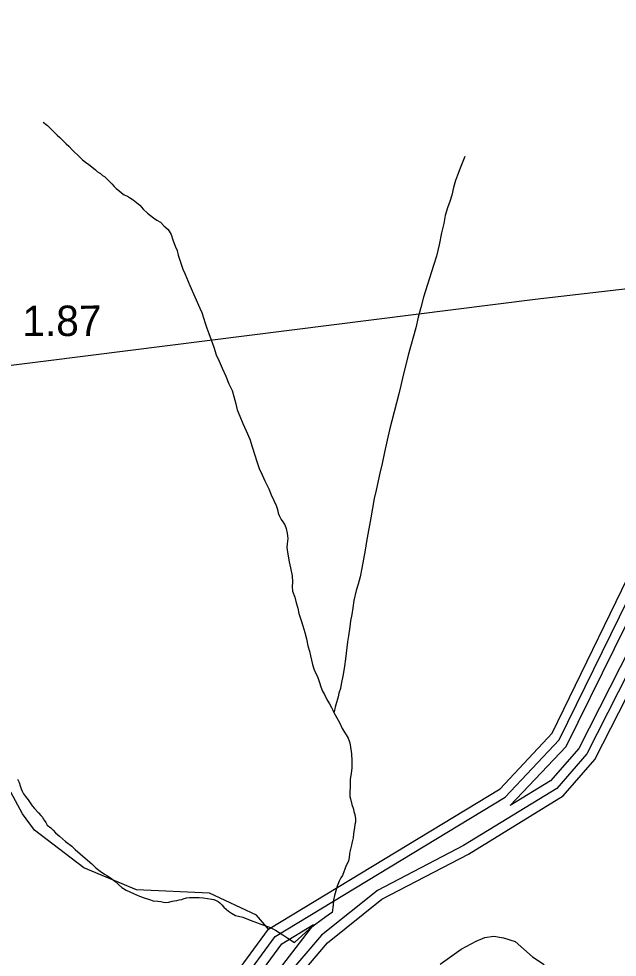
# Model space of a CAD drawing. Extents: x 2206922 to 2357709, y 510027 to 673830.
# Drawn here: x 2311653 to 2314114, y 568078 to 571935 of the extents above; entities that cross this region are included whole.
import ezdxf

# ---------------------------------------------------------------- set-up
doc = ezdxf.new("R2010")
doc.units = 0
for name, color, linetype in [('Exist Hydrographic Buffer Line', 7, 'Continuous'), ('Exist Hydrographic Creek Single Shore', 7, 'Continuous'), ('Exist Hydrographic Misc Water Feature', 7, 'Continuous'), ('Exist Hydrographic River Shore', 7, 'Continuous'), ('Exist Road Non-System Type 51', 7, 'Continuous'), ('Exist Road Primary NC Attributed', 7, 'Continuous'), ('Exist Road Primary NC Mileage Hundredths English Label', 7, 'Continuous')]:
    doc.layers.add(name, color=color, linetype=linetype)

msp = doc.modelspace()

# ---------------------------------------------------------------- linework, layer by layer
at = {"layer": 'Exist Hydrographic Buffer Line'}
for points in [[(2312695.1, 565768.4), (2312617, 566079), (2312591.5, 566122.7), (2312496.2, 566493.4), (2312427.3, 566704.2), (2312376.4, 566857.9), (2312350.2, 567058.8), (2312347.3, 567325.5), (2312361.3, 567369.1), (2312408.4, 567594.5), (2312568.4, 567973.8), (2312707.8, 568163.1), (2313653.1, 568735.6), (2313875.6, 568971), (2314265.4, 569767.5), (2314346.8, 569968.8), (2314786.2, 570864.7), (2314875.8, 571070.7), (2315053, 571352.6), (2315289, 571651.5), (2315568.1, 571963.9)], [(2313673.8, 568701.3), (2313904.7, 568943.6), (2314301.3, 569750), (2314383.3, 569952.5), (2314822.1, 570847.1), (2314911.3, 571052), (2315085.8, 571329.5), (2315319.6, 571625.8), (2315069, 571133.4), (2314743.6, 570553.2), (2314504.5, 570057.7), (2314326.1, 569706.6), (2314210.8, 569437.1), (2313955.6, 568935.8), (2313839.1, 568802.7), (2313673.8, 568701.3)], [(2315360.6, 571594.1), (2315104.3, 571114.2), (2314778.2, 570533.6), (2314540.6, 570039.9), (2314361.6, 569688.5), (2314247.1, 569420.2), (2313988.8, 568913.2), (2313865.3, 568771.8), (2313482.5, 568536.9), (2313127.8, 568352.5), (2312898.3, 568168.5), (2312735.7, 567979.9), (2312560.6, 567671.3), (2312517.5, 567346.5), (2312502.3, 567137.2), (2312538.8, 566880.6), (2312607.7, 566677.6), (2312616.4, 566558.5), (2312696.1, 566356.4), (2312738.8, 566240.6), (2312778.8, 566183.5), (2312917, 565884.4), (2312969, 565606.7)], [(2312497.4, 567702.7), (2312603.2, 567953.9), (2312735.3, 568133), (2312865.5, 568211.9), (2312705.6, 568005.9), (2312497.4, 567702.7)]]:
    msp.add_lwpolyline(points, dxfattribs=at)
at = {"layer": 'Exist Hydrographic Creek Single Shore'}
msp.add_lwpolyline([(2312680.3, 568193.2), (2312630.3, 568250.2), (2312437.3, 568340.9), (2312137.4, 568355.1), (2311920.2, 568444.8), (2311718.2, 568600.7), (2311668.2, 568667.6), (2311141.2, 569643.8)], dxfattribs=at)
at = {"layer": 'Exist Hydrographic Misc Water Feature'}
for points in [[(2311753.3, 571509.6), (2311771.5, 571495.9), (2311779.5, 571487.8), (2311811.5, 571456.2), (2311822, 571446.6), (2311830, 571438.5), (2311838, 571430.4), (2311848.2, 571420.7), (2311858.5, 571410.6), (2311874.5, 571394.9), (2311902.6, 571367.1), (2311914.7, 571355.5), (2311927.2, 571345.6), (2311940.7, 571335.8), (2311953.2, 571325.9), (2311969, 571314.1), (2311977, 571306), (2311989.3, 571298.1), (2311997.3, 571290.4), (2312005.7, 571286.3), (2312011.5, 571280.5), (2312017.8, 571274.7), (2312027.9, 571264.7), (2312035.9, 571256.6), (2312045.9, 571245), (2312053.9, 571236.9), (2312064.2, 571229.2), (2312076, 571219.3), (2312086.3, 571211.3), (2312100.2, 571205.6), (2312112.3, 571197.6), (2312124.2, 571189.8), (2312136.7, 571179.8), (2312150.9, 571167.9), (2312165.2, 571152), (2312182.9, 571136.3), (2312195.4, 571126.3), (2312207.3, 571116.4), (2312221.4, 571107), (2312235.4, 571098.9), (2312249.3, 571083.3), (2312267.8, 571069.2), (2312280.1, 571047.5), (2312286, 571025.5), (2312296.7, 570999.6), (2312304.7, 570981.7), (2312309, 570963.7), (2312327.4, 570906.2), (2312335.4, 570888.3), (2312356.6, 570838.5), (2312397.2, 570744.8), (2312405.6, 570726.9), (2312413.4, 570705.1), (2312419.5, 570683.1), (2312426.1, 570663.4), (2312434.3, 570641.5), (2312444.3, 570615.6), (2312454.8, 570585.7), (2312465.2, 570553.7), (2312477.3, 570527.9), (2312489.8, 570498.1), (2312504.2, 570466.3), (2312516.7, 570434.4), (2312530.8, 570406.8), (2312537, 570382.7), (2312545.2, 570352.7), (2312551.6, 570327), (2312561.6, 570301.2), (2312574.1, 570270.9), (2312588.7, 570241.1), (2312603, 570207.3), (2312613.1, 570175.4), (2312623.5, 570141.8), (2312631.5, 570115.8), (2312641.8, 570085.9), (2312654.1, 570060.1), (2312664.5, 570036.2), (2312681.2, 570002.6), (2312691.2, 569978.3), (2312701.7, 569954.5), (2312711.9, 569934.6), (2312715.8, 569922.7), (2312718.1, 569913), (2312720.3, 569903), (2312724, 569893.1), (2312732, 569876.9), (2312738.6, 569867), (2312746.8, 569855.2), (2312752.5, 569839.3), (2312756.8, 569821.2), (2312759.1, 569799.4), (2312757.2, 569777.4), (2312755.8, 569761.4), (2312757.8, 569743.2), (2312764.4, 569703.3), (2312770.8, 569677.6), (2312776.9, 569645.5), (2312779, 569619.6), (2312777.1, 569601.6), (2312779.4, 569581.8)], [(2313487.6, 571368.1), (2313468.1, 571320), (2313456.9, 571292.1), (2313449.3, 571269.7), (2313441.1, 571241.7), (2313433.3, 571209.7), (2313425.5, 571183.7), (2313416.1, 571157.5), (2313406.6, 571125.7), (2313400.7, 571093.3), (2313391, 571055.4), (2313381.8, 571005.4), (2313370.3, 570959.2), (2313358.8, 570921.2), (2313318, 570790.7), (2313306.4, 570748.6), (2313295.1, 570708.6), (2313285.6, 570664.6), (2313254.5, 570552.1), (2313245.3, 570512.1), (2313233.8, 570470.1), (2313224.1, 570428.1), (2313216.7, 570393.9), (2313206.5, 570355.8), (2313197.3, 570319.8), (2313187.8, 570281.9), (2313178, 570245.7), (2313168.6, 570203.3), (2313157.3, 570153.5), (2313147.4, 570107.5), (2313138.2, 570067.1), (2313122.6, 569996.9), (2313115.2, 569963.1), (2313100.3, 569883.1), (2313083.1, 569786.7), (2313077.3, 569750.7), (2313064.2, 569676.4), (2313057, 569640.6), (2313049, 569610.6), (2313041.2, 569584.6), (2313031.6, 569544.3), (2313026.3, 569514.3), (2313022.4, 569486.4), (2313016.8, 569460.1), (2313014.8, 569436.1), (2313009.4, 569398.4), (2313005.3, 569374.2), (2312996.3, 569304.2), (2312993, 569274.3), (2312986.9, 569240), (2312979.5, 569200.1), (2312975.6, 569182.1), (2312969.9, 569163.8), (2312966, 569147.8), (2312956.3, 569115.6), (2312954.3, 569105.8), (2312952.4, 569100), (2312950.8, 569091.7), (2312948.5, 569083.9)], [(2312779.4, 569581.8), (2312787.8, 569557.8), (2312793.9, 569533.8), (2312800.1, 569511.8), (2312804.6, 569490), (2312812.8, 569466.1), (2312820.8, 569440.1), (2312829.4, 569412.1), (2312835.8, 569386.4), (2312841.7, 569358.3), (2312848.3, 569336.3), (2312852.6, 569316.5), (2312856.5, 569298.6), (2312860.6, 569280.9), (2312866.5, 569262.9), (2312873.3, 569246.9), (2312881.3, 569231.1), (2312889.7, 569207.2), (2312895.6, 569189.2), (2312902, 569171.3), (2312909.8, 569157.5), (2312920, 569137.3), (2312930.3, 569119.5), (2312938.7, 569103.7), (2312944.2, 569093.9), (2312948.5, 569083.9)], [(2312948.5, 569083.9), (2312954.5, 569073.7), (2312973.1, 569040.1), (2312983.6, 569018.3), (2312999.6, 568992.3), (2313008, 568978.5), (2313013.7, 568962.6), (2313016, 568950.5), (2313020.7, 568914.5), (2313023, 568884.6), (2313022.8, 568870.8), (2313023, 568854.6), (2313021.3, 568844.7), (2313019.5, 568832.8), (2313017.4, 568818.5), (2313015.4, 568808.7), (2313015.8, 568798.5), (2313016.2, 568782.6), (2313016, 568776.5), (2313014.4, 568758.6), (2313014.4, 568748.8), (2313014.4, 568738.7), (2313016.6, 568728.6), (2313022.8, 568705), (2313029.1, 568687), (2313031, 568677), (2313035.3, 568664.9), (2313037.3, 568646.8), (2313037.5, 568633), (2313035.5, 568623.2), (2313033.8, 568610.8), (2313030.2, 568585), (2313028.1, 568568.7), (2313022.4, 568546.9), (2313020.7, 568539), (2313014.8, 568510.7), (2313012.9, 568502.9), (2313011.1, 568488.5), (2313009, 568474.7), (2313005.3, 568464.7), (2312999.4, 568454.6), (2312983.8, 568414.4), (2312977.9, 568404.3), (2312970.5, 568390.4), (2312962.5, 568370.2), (2312951, 568332.1), (2312947.3, 568312.1), (2312945.3, 568292.1), (2312941.6, 568262.2)], [(2311648.3, 568810.1), (2311654.5, 568796.2), (2311658.6, 568782.2), (2311662.5, 568770.2), (2311666.8, 568760.2), (2311672.7, 568750), (2311681.1, 568738.3), (2311691.2, 568724.6), (2311707.6, 568700.6), (2311717.4, 568688.6), (2311734, 568671), (2311744.3, 568661), (2311750.2, 568653.2), (2311753.9, 568647), (2311758, 568641.1), (2311764.4, 568631.2), (2311770.3, 568621.4), (2311784.5, 568609.5), (2311794.3, 568599.5), (2311804.6, 568589.8), (2311820.5, 568576.1), (2311844.9, 568554.2), (2311871, 568534.4), (2311885.3, 568520.5), (2311925.7, 568485.3), (2311954.2, 568461.5), (2311970.2, 568445.3), (2311988.3, 568431.6), (2312006.3, 568420), (2312014.7, 568413.9), (2312030.5, 568404.2), (2312048.6, 568390.5), (2312062.9, 568376.6), (2312077.1, 568364.7), (2312095.1, 568353.1), (2312125.1, 568339.3), (2312149.5, 568329.5), (2312169.3, 568321.7), (2312191.3, 568315.9), (2312205.2, 568310.2), (2312225.3, 568308.4), (2312237.4, 568306.6), (2312247.7, 568304.6), (2312255.5, 568302.6), (2312269.8, 568304.9), (2312283.6, 568308.9), (2312303.2, 568311.2), (2312313.3, 568313.4), (2312323.3, 568315.5), (2312329.3, 568317.4), (2312343.2, 568321.8), (2312355.3, 568323.7), (2312369.5, 568324), (2312395.5, 568324.1), (2312411.3, 568322.6), (2312447.4, 568316.7), (2312455, 568314.8), (2312465, 568310.8), (2312473.4, 568307.1), (2312479.6, 568301.3), (2312487.6, 568293.2), (2312495.8, 568283.1), (2312505.4, 568275.5), (2312515.7, 568267.5), (2312528, 568259.6), (2312543.8, 568249.9), (2312574.3, 568242.1), (2312604.3, 568230.6), (2312615.9, 568226.4), (2312630.3, 568220.6), (2312644.2, 568214.9), (2312656.3, 568211.1), (2312684.4, 568201.2), (2312708.4, 568189.8), (2312738.6, 568169.8), (2312758.9, 568156.3), (2312787, 568138.7)], [(2312941.6, 568262.2), (2312935.6, 568258.2), (2312915.9, 568243.8), (2312848.3, 568195.1), (2312787, 568138.7)]]:
    msp.add_lwpolyline(points, dxfattribs=at)
at = {"layer": 'Exist Hydrographic River Shore'}
for points in [[(2312680.3, 568193.2), (2313632.4, 568769.8), (2313846.3, 568998.3), (2314229.3, 569784.9), (2314310.3, 569985.2), (2314750.3, 570882.3), (2314840.4, 571089.4), (2315020.4, 571375.7), (2315258.2, 571677.3), (2315538.3, 571990.6)], [(2312766.2, 567953.9), (2312923.3, 568137.3), (2313146.2, 568317), (2313502.4, 568502.1), (2313891.4, 568740.9), (2314022.4, 568890.7), (2314283.2, 569403.2), (2314397.2, 569670.3), (2314576.2, 570022.1), (2314813.3, 570514.1), (2315139.3, 571095), (2315393.4, 571571.2), (2315516.4, 571746.8), (2315713.3, 571958.2)], [(2312657.4, 565754.1), (2312578.2, 566069.3), (2312561.2, 566085), (2312553.2, 566110.9), (2312536.2, 566143), (2312457.2, 566484.4), (2312389.4, 566691.7), (2312371.3, 566717.2), (2312337.3, 566850.3), (2312310.2, 567056), (2312307.3, 567331.5), (2312323.3, 567381.4), (2312370.3, 567606.4), (2312533.3, 567993.7), (2312680.3, 568193.2)]]:
    msp.add_lwpolyline(points, dxfattribs=at)
at = {"layer": 'Exist Road Non-System Type 51'}
msp.add_lwpolyline([(2313385.6, 568049.1), (2313472.9, 568111.8), (2313534.4, 568144.5), (2313570.2, 568159), (2313606.2, 568165.2), (2313646.3, 568157.9), (2313694.3, 568142.4), (2313765.1, 568079), (2313813.3, 568047.6)], dxfattribs=at)
at = {"layer": 'Exist Road Primary NC Attributed'}
msp.add_lwpolyline([(2314939.2, 570915.4), (2313777.3, 570780.4), (2311764.7, 570527.1), (2310456.1, 570364.6)], dxfattribs=at)

# ---------------------------------------------------------------- texts
at = {"layer": 'Exist Road Primary NC Mileage Hundredths English Label'}
msp.add_text('1.87', height=125, rotation=0.2055, dxfattribs=at).set_placement((2311667.9, 570630.2))

doc.saveas('drawing.dxf')
